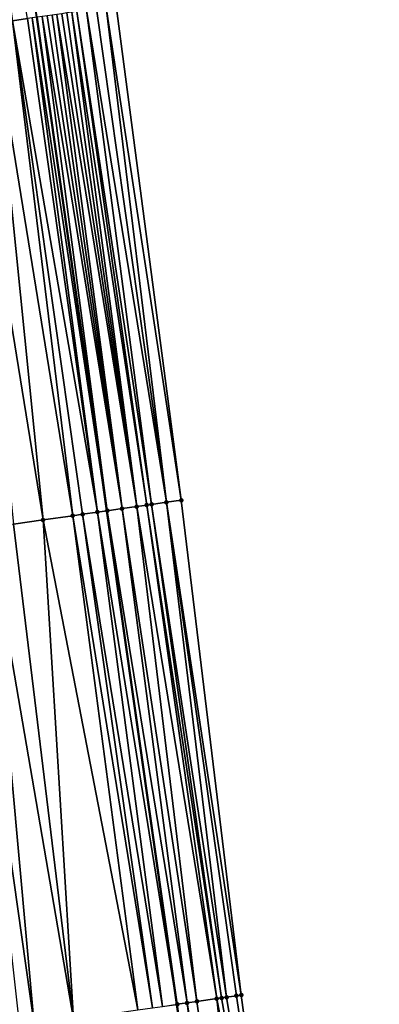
# Model space of a CAD drawing. Header units: feet. Extents: x 2004186 to 2014793, y 836912 to 864902.
# Tile 868 of 974: x 2004266 to 2004280, y 860147 to 860187. Entities that reach past the tile are written whole.
import ezdxf

# ---------------------------------------------------------------- set-up
doc = ezdxf.new("R2010")
doc.units = ezdxf.units.FT
doc.header["$LTSCALE"] = 100
doc.header["$MEASUREMENT"] = 0
for name, color, linetype, lineweight in [('EP_Travel Lane', 5, 'Continuous', 40), ('Road Shots', 4, 'Continuous', 200), ('Road X-Section', 30, 'Continuous', 13)]:
    doc.layers.add(name, color=color, linetype=linetype, lineweight=lineweight)
doc.layers.add('I-77 SB_MM21-27-Surface-Border', color=7, linetype='Continuous')
doc.layers.add('I-77 SB_MM21-27-Surface-TIN', color=7, linetype='Continuous')

msp = doc.modelspace()

# ---------------------------------------------------------------- linework, layer by layer
at = {"layer": 'EP_Travel Lane'}
msp.add_polyline3d([(2004278.176850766, 860107.7872020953, 443.0802685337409), (2004275.079206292, 860127.5448187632, 443.2896981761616), (2004272.20618284, 860147.1832113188, 443.5180777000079), (2004269.396110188, 860166.9835510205, 443.7427279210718), (2004266.586020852, 860186.7840082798, 443.9576872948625), (2004263.776026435, 860206.5837967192, 444.2277280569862), (2004261.204538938, 860226.2300628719, 444.4759361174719), (2004258.726856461, 860246.074183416, 444.7456337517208), (2004256.249237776, 860265.9177930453, 445.0501605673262), (2004253.771628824, 860285.7613247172, 445.3600188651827), (2004251.476942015, 860305.4775808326, 445.6842824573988), (2004249.269071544, 860325.3524036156, 446.0267460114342), (2004247.061231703, 860345.2269506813, 446.3848693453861), (2004244.853425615, 860365.1011938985, 446.7602514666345), (2004242.7872127, 860384.8619362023, 447.1257588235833), (2004240.809583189, 860404.760041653, 447.5197195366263)], dxfattribs=at)
at = {"layer": 'I-77 SB_MM21-27-Surface-Border', "color": 3, "linetype": 'ByBlock', "lineweight": -2}
msp.add_polyline3d([(2004242.455338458, 860404.9287938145, 447.3733794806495), (2004243.864022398, 860384.9721945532, 447.0379822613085), (2004246.350791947, 860365.2713269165, 446.6341695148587), (2004248.976294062, 860345.4444930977, 446.2264130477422), (2004251.999291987, 860325.6623481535, 445.8118457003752), (2004254.227387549, 860305.7900293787, 445.4561224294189), (2004256.932620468, 860286.1614367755, 445.1009789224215), (2004259.419980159, 860266.3193194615, 444.7782243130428), (2004261.907392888, 860246.4767790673, 444.484343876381), (2004264.394846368, 860226.6339135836, 444.2126170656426), (2004266.96151152, 860207.0390791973, 443.9696073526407), (2004269.77150827, 860187.2392743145, 443.7009221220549), (2004272.38358866, 860167.4106663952, 443.489930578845), (2004274.797706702, 860147.5535794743, 443.3099393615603), (2004277.460304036, 860127.9171406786, 443.0755045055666), (2004280.338033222, 860108.1250280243, 442.8990627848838)], dxfattribs=at)
at = {"layer": 'I-77 SB_MM21-27-Surface-TIN', "color": 128, "linetype": 'ByBlock', "lineweight": -2}
for points in [[(2004262.803736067, 860206.4450093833, 444.2922746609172), (2004265.613729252, 860186.6452296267, 444.0215183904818), (2004266.207717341, 860186.7299546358, 443.9871275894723)], [(2004268.979569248, 860187.1259898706, 443.7729484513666), (2004271.78962749, 860167.3257517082, 443.5399437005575), (2004269.375538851, 860187.1826314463, 443.7369885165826)], [(2004269.375538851, 860187.1826314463, 443.7369885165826), (2004272.38358866, 860167.4106663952, 443.489930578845), (2004269.77150827, 860187.2392743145, 443.7009221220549)], [(2004269.375538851, 860187.1826314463, 443.7369885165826), (2004271.78962749, 860167.3257517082, 443.5399437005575), (2004272.38358866, 860167.4106663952, 443.489930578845)], [(2004266.405710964, 860186.7582132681, 443.9742669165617), (2004266.207717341, 860186.7299546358, 443.9871275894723), (2004269.017804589, 860166.929512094, 443.7709560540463)], [(2004266.405710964, 860186.7582132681, 443.9742669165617), (2004269.396110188, 860166.9835510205, 443.7427279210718), (2004266.586020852, 860186.7840082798, 443.9576872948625)], [(2004266.405710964, 860186.7582132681, 443.9742669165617), (2004269.017804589, 860166.929512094, 443.7709560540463), (2004269.396110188, 860166.9835510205, 443.7427279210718)], [(2004266.603695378, 860186.7865367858, 443.9560621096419), (2004266.586020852, 860186.7840082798, 443.9576872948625), (2004269.413785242, 860166.9860758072, 443.7414090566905)], [(2004269.413785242, 860166.9860758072, 443.7414090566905), (2004266.586020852, 860186.7840082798, 443.9576872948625), (2004269.396110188, 860166.9835510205, 443.7427279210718)], [(2004266.801685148, 860186.8148225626, 443.9409657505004), (2004266.603695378, 860186.7865367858, 443.9560621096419), (2004269.413785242, 860166.9860758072, 443.7414090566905)], [(2004266.999682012, 860186.8430583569, 443.9299860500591), (2004266.801685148, 860186.8148225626, 443.9409657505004), (2004270.007750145, 860167.0709641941, 443.6935620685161)], [(2004266.801685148, 860186.8148225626, 443.9409657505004), (2004269.413785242, 860166.9860758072, 443.7414090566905), (2004270.007750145, 860167.0709641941, 443.6935620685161)], [(2004267.197670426, 860186.8713536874, 443.9141028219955), (2004266.999682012, 860186.8430583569, 443.9299860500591), (2004270.007750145, 860167.0709641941, 443.6935620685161)], [(2004267.395652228, 860186.8996956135, 443.8943818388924), (2004267.197670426, 860186.8713536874, 443.9141028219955), (2004270.007750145, 860167.0709641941, 443.6935620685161)], [(2004267.59362817, 860186.9280788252, 443.8712604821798), (2004267.395652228, 860186.8996956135, 443.8943818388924), (2004270.601699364, 860167.1559630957, 443.6366127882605)], [(2004267.395652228, 860186.8996956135, 443.8943818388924), (2004270.007750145, 860167.0709641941, 443.6935620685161), (2004270.601699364, 860167.1559630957, 443.6366127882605)], [(2004267.791607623, 860186.9564373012, 443.8501764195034), (2004267.59362817, 860186.9280788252, 443.8712604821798), (2004270.601699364, 860167.1559630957, 443.6366127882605)], [(2004267.989592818, 860186.9847553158, 443.8324248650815), (2004267.791607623, 860186.9564373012, 443.8501764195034), (2004270.601699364, 860167.1559630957, 443.6366127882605)], [(2004268.187582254, 860187.0130434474, 443.8171345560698), (2004267.989592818, 860186.9847553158, 443.8324248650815), (2004270.99766161, 860167.212656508, 443.5963834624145)], [(2004267.989592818, 860186.9847553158, 443.8324248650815), (2004270.601699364, 860167.1559630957, 443.6366127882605), (2004270.99766161, 860167.212656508, 443.5963834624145)], [(2004268.583571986, 860187.0695431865, 443.7928566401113), (2004268.187582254, 860187.0130434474, 443.8171345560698), (2004271.195648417, 860167.240963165, 443.5795673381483)], [(2004268.187582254, 860187.0130434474, 443.8171345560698), (2004270.99766161, 860167.212656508, 443.5963834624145), (2004271.195648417, 860167.240963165, 443.5795673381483)], [(2004268.979569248, 860187.1259898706, 443.7729484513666), (2004268.583571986, 860187.0695431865, 443.7928566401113), (2004271.78962749, 860167.3257517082, 443.5399437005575)], [(2004268.583571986, 860187.0695431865, 443.7928566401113), (2004271.195648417, 860167.240963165, 443.5795673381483), (2004271.78962749, 860167.3257517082, 443.5399437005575)], [(2004264.821728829, 860186.5323778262, 444.0579111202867), (2004263.633711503, 860186.3632177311, 444.1028138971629), (2004266.839797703, 860166.6192099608, 443.8677153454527)], [(2004263.633711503, 860186.3632177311, 444.1028138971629), (2004265.651781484, 860166.4500420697, 443.9132602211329), (2004266.839797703, 860166.6192099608, 443.8677153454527)], [(2004265.613729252, 860186.6452296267, 444.0215183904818), (2004264.821728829, 860186.5323778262, 444.0579111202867), (2004268.027818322, 860166.7883468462, 443.8247241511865)], [(2004264.821728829, 860186.5323778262, 444.0579111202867), (2004266.839797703, 860166.6192099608, 443.8677153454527), (2004268.027818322, 860166.7883468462, 443.8247241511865)], [(2004266.207717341, 860186.7299546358, 443.9871275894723), (2004265.613729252, 860186.6452296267, 444.0215183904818), (2004269.017804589, 860166.929512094, 443.7709560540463)], [(2004265.613729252, 860186.6452296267, 444.0215183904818), (2004268.423816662, 860166.8447859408, 443.8054410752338), (2004269.017804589, 860166.929512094, 443.7709560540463)], [(2004265.613729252, 860186.6452296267, 444.0215183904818), (2004268.027818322, 860166.7883468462, 443.8247241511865), (2004268.423816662, 860166.8447859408, 443.8054410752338)], [(2004271.78962749, 860167.3257517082, 443.5399437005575), (2004274.797706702, 860147.5535794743, 443.3099393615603), (2004272.38358866, 860167.4106663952, 443.489930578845)], [(2004270.007750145, 860167.0709641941, 443.6935620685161), (2004269.413785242, 860166.9860758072, 443.7414090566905), (2004272.619841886, 860147.2422762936, 443.4891491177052)], [(2004270.601699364, 860167.1559630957, 443.6366127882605), (2004270.007750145, 860167.0709641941, 443.6935620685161), (2004273.015815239, 860147.2988914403, 443.455365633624)], [(2004270.007750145, 860167.0709641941, 443.6935620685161), (2004272.619841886, 860147.2422762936, 443.4891491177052), (2004273.015815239, 860147.2988914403, 443.455365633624)], [(2004270.99766161, 860167.212656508, 443.5963834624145), (2004270.601699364, 860167.1559630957, 443.6366127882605), (2004273.807746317, 860147.4122318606, 443.378728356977)], [(2004270.601699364, 860167.1559630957, 443.6366127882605), (2004273.015815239, 860147.2988914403, 443.455365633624), (2004273.807746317, 860147.4122318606, 443.378728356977)], [(2004271.195648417, 860167.240963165, 443.5795673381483), (2004270.99766161, 860167.212656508, 443.5963834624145), (2004274.005731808, 860147.440547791, 443.3611482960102)], [(2004270.99766161, 860167.212656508, 443.5963834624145), (2004273.807746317, 860147.4122318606, 443.378728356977), (2004274.005731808, 860147.440547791, 443.3611482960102)], [(2004271.195648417, 860167.240963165, 443.5795673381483), (2004274.203721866, 860147.4688315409, 443.3462187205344), (2004271.78962749, 860167.3257517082, 443.5399437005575)], [(2004271.195648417, 860167.240963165, 443.5795673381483), (2004274.005731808, 860147.440547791, 443.3611482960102), (2004274.203721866, 860147.4688315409, 443.3462187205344)], [(2004271.78962749, 860167.3257517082, 443.5399437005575), (2004274.599714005, 860147.5253143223, 443.3233371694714), (2004274.797706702, 860147.5535794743, 443.3099393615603)], [(2004271.78962749, 860167.3257517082, 443.5399437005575), (2004274.203721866, 860147.4688315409, 443.3462187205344), (2004274.599714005, 860147.5253143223, 443.3233371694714)], [(2004266.839797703, 860166.6192099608, 443.8677153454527), (2004265.651781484, 860166.4500420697, 443.9132602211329), (2004268.065832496, 860146.593427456, 443.6943737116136)], [(2004268.027818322, 860166.7883468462, 443.8247241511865), (2004266.839797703, 860166.6192099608, 443.8677153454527), (2004270.639880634, 860146.9598663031, 443.6032342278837)], [(2004266.839797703, 860166.6192099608, 443.8677153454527), (2004268.065832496, 860146.593427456, 443.6943737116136), (2004270.639880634, 860146.9598663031, 443.6032342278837)], [(2004268.423816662, 860166.8447859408, 443.8054410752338), (2004268.027818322, 860166.7883468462, 443.8247241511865), (2004271.23388285, 860147.0444917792, 443.5770407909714)], [(2004268.027818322, 860166.7883468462, 443.8247241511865), (2004270.639880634, 860146.9598663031, 443.6032342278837), (2004271.23388285, 860147.0444917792, 443.5770407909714)], [(2004269.017804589, 860166.929512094, 443.7709560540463), (2004268.423816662, 860166.8447859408, 443.8054410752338), (2004271.629879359, 860147.1009437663, 443.5566955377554)], [(2004268.423816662, 860166.8447859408, 443.8054410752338), (2004271.23388285, 860147.0444917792, 443.5770407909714), (2004271.629879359, 860147.1009437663, 443.5566955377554)], [(2004269.017804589, 860166.929512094, 443.7709560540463), (2004272.20618284, 860147.1832113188, 443.5180777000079), (2004269.396110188, 860166.9835510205, 443.7427279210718)], [(2004269.017804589, 860166.929512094, 443.7709560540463), (2004271.629879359, 860147.1009437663, 443.5566955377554), (2004272.20618284, 860147.1832113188, 443.5180777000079)], [(2004269.413785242, 860166.9860758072, 443.7414090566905), (2004269.396110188, 860166.9835510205, 443.7427279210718), (2004272.223858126, 860147.1857344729, 443.5168932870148)], [(2004272.223858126, 860147.1857344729, 443.5168932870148), (2004269.396110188, 860166.9835510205, 443.7427279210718), (2004272.20618284, 860147.1832113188, 443.5180777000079)], [(2004269.413785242, 860166.9860758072, 443.7414090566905), (2004272.223858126, 860147.1857344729, 443.5168932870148), (2004272.619841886, 860147.2422762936, 443.4891491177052)], [(2004264.66177003, 860166.3090543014, 443.9524106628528), (2004263.671740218, 860166.1681958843, 443.9809074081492), (2004266.481798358, 860146.3679584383, 443.7478394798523)], [(2004265.651781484, 860166.4500420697, 443.9132602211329), (2004264.66177003, 860166.3090543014, 443.9524106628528), (2004268.065832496, 860146.593427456, 443.6943737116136)], [(2004264.66177003, 860166.3090543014, 443.9524106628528), (2004266.481798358, 860146.3679584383, 443.7478394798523), (2004268.065832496, 860146.593427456, 443.6943737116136)], [(2004263.671740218, 860166.1681958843, 443.9809074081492), (2004265.88778711, 860146.2833966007, 443.7687915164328), (2004266.481798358, 860146.3679584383, 443.7478394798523)], [(2004272.619841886, 860147.2422762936, 443.4891491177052), (2004272.223858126, 860147.1857344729, 443.5168932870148), (2004275.089116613, 860127.5463668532, 443.2889940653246)], [(2004273.015815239, 860147.2988914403, 443.455365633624), (2004272.619841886, 860147.2422762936, 443.4891491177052), (2004275.879515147, 860127.6699406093, 443.2200085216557)], [(2004272.619841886, 860147.2422762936, 443.4891491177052), (2004275.089116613, 860127.5463668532, 443.2889940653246), (2004275.879515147, 860127.6699406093, 443.2200085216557)], [(2004273.807746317, 860147.4122318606, 443.378728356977), (2004273.015815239, 860147.2988914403, 443.455365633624), (2004275.879515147, 860127.6699406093, 443.2200085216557)], [(2004274.005731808, 860147.440547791, 443.3611482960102), (2004273.807746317, 860147.4122318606, 443.378728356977), (2004277.460304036, 860127.9171406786, 443.0755045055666)], [(2004273.807746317, 860147.4122318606, 443.378728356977), (2004275.879515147, 860127.6699406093, 443.2200085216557), (2004277.460304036, 860127.9171406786, 443.0755045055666)], [(2004274.203721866, 860147.4688315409, 443.3462187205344), (2004274.005731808, 860147.440547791, 443.3611482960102), (2004277.460304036, 860127.9171406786, 443.0755045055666)], [(2004274.203721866, 860147.4688315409, 443.3462187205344), (2004277.460304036, 860127.9171406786, 443.0755045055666), (2004274.599714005, 860147.5253143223, 443.3233371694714)], [(2004274.599714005, 860147.5253143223, 443.3233371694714), (2004277.460304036, 860127.9171406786, 443.0755045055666), (2004274.797706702, 860147.5535794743, 443.3099393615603)], [(2004272.223858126, 860147.1857344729, 443.5168932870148), (2004272.20618284, 860147.1832113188, 443.5180777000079), (2004275.089116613, 860127.5463668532, 443.2889940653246)]]:
    msp.add_3dface(points, dxfattribs=at)
at = {"layer": 'Road Shots', "lineweight": 100}
for p in [(2004272.38358866, 860167.4106663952, 443.489930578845), (2004270.007750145, 860167.0709641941, 443.6935620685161), (2004270.601699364, 860167.1559630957, 443.6366127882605), (2004270.99766161, 860167.212656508, 443.5963834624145), (2004271.195648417, 860167.240963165, 443.5795673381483), (2004271.78962749, 860167.3257517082, 443.5399437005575), (2004266.839797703, 860166.6192099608, 443.8677153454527), (2004268.027818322, 860166.7883468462, 443.8247241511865), (2004268.423816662, 860166.8447859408, 443.8054410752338), (2004269.017804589, 860166.929512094, 443.7709560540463), (2004269.413785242, 860166.9860758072, 443.7414090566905), (2004272.619841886, 860147.2422762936, 443.4891491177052), (2004273.015815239, 860147.2988914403, 443.455365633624), (2004273.807746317, 860147.4122318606, 443.378728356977), (2004274.005731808, 860147.440547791, 443.3611482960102), (2004274.203721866, 860147.4688315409, 443.3462187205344), (2004274.599714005, 860147.5253143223, 443.3233371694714), (2004274.797706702, 860147.5535794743, 443.3099393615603), (2004272.223858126, 860147.1857344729, 443.5168932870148)]:
    msp.add_point(p, dxfattribs=at)
at = {"layer": 'Road X-Section', "extrusion": (-0.1405018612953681, 0.9900044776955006, 0.0122621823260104), "elevation": 569991.0258447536, "flags": 128}
msp.add_lwpolyline([(-2105222.036470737, -6544.937262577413), (-2105222.236470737, -6544.943619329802), (-2105222.636470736, -6544.963101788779), (-2105222.836470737, -6544.97024714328), (-2105223.036470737, -6544.974445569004), (-2105223.436470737, -6544.979300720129), (-2105224.236470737, -6544.998820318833), (-2105224.636470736, -6545.015025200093), (-2105224.836470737, -6545.016808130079), (-2105225.036470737, -6545.013849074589), (-2105225.236470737, -6545.012963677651), (-2105226.036470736, -6545.028127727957), (-2105226.636470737, -6545.046472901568), (-2105227.836470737, -6545.087453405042), (-2105229.236470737, -6545.13329031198), (-2105229.836470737, -6545.150711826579), (-2105231.036470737, -6545.192694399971), (-2105231.636470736, -6545.211072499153), (-2105232.836470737, -6545.25237614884), (-2105234.036470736, -6545.29968122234), (-2105235.036470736, -6545.335806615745), (-2105235.636470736, -6545.356375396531), (-2105236.836470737, -6545.399221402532), (-2105237.436470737, -6545.41534209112), (-2105238.436470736, -6545.449416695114), (-2105240.436470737, -6545.527674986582), (-2105242.036470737, -6545.584498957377), (-2105243.436470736, -6545.632477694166), (-2105244.436470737, -6545.665886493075), (-2105246.036470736, -6545.723198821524), (-2105247.236470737, -6545.768104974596), (-2105248.036470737, -6545.804500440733), (-2105248.636470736, -6545.838893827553), (-2105248.836470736, -6545.851755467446), (-2105249.036470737, -6545.869961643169), (-2105249.236470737, -6545.885059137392), (-2105249.436470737, -6545.896039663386), (-2105249.636470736, -6545.911924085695), (-2105249.836470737, -6545.931646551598), (-2105250.036470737, -6545.954769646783), (-2105250.236470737, -6545.975855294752), (-2105250.436470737, -6545.993608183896), (-2105250.636470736, -6546.008899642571), (-2105251.036470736, -6546.033179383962), (-2105251.436470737, -6546.053089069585), (-2105251.836470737, -6546.089051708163), (-2105252.236470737, -6546.125120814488)], dxfattribs=at)
at = {"layer": 'Road X-Section', "extrusion": (-0.1405018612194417, 0.9900044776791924, 0.012262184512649), "elevation": 569971.0259838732, "flags": 128}
msp.add_lwpolyline([(-2105222.836429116, -6544.968689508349), (-2105223.236429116, -6544.992203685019), (-2105223.436429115, -6544.999048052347), (-2105223.636429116, -6545.000089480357), (-2105223.836429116, -6544.997417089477), (-2105224.036429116, -6544.996829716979), (-2105224.236429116, -6545.002022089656), (-2105224.636429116, -6545.023870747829), (-2105224.836429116, -6545.027812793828), (-2105225.236429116, -6545.026207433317), (-2105225.836429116, -6545.032116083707), (-2105226.236429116, -6545.04106871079), (-2105226.836429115, -6545.059894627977), (-2105227.836429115, -6545.095740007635), (-2105228.836429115, -6545.12519666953), (-2105229.636429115, -6545.145013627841), (-2105230.436429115, -6545.169311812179), (-2105231.236429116, -6545.196044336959), (-2105232.636429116, -6545.241879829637), (-2105233.636429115, -6545.27893420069), (-2105234.836429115, -6545.320890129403), (-2105235.836429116, -6545.358842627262), (-2105236.436429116, -6545.379523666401), (-2105236.836429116, -6545.398193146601), (-2105237.036429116, -6545.40558219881), (-2105237.636429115, -6545.412910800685), (-2105238.036429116, -6545.42218280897), (-2105238.636429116, -6545.442763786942), (-2105239.836429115, -6545.486210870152), (-2105240.636429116, -6545.518083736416), (-2105241.636429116, -6545.550547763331), (-2105243.236429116, -6545.601100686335), (-2105244.236429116, -6545.629599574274), (-2105245.236429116, -6545.66875295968), (-2105246.436429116, -6545.714301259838), (-2105247.636429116, -6545.757295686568), (-2105248.036429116, -6545.776580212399), (-2105248.636429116, -6545.811067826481), (-2105249.036429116, -6545.840617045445), (-2105249.636429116, -6545.888467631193), (-2105250.236429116, -6545.945421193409), (-2105250.636429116, -6545.985653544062), (-2105250.836429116, -6546.002470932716), (-2105251.436429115, -6546.042097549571), (-2105252.036429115, -6546.092114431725)], dxfattribs=at)
at = {"layer": 'Road X-Section', "extrusion": (-0.140501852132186, 0.9900044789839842, 0.0122621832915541), "elevation": 569951.0453188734, "flags": 128}
msp.add_lwpolyline([(-2105222.831195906, -6544.913224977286), (-2105224.031195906, -6544.944370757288), (-2105224.631195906, -6544.966032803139), (-2105225.031195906, -6544.976068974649), (-2105226.031195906, -6544.994507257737), (-2105226.631195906, -6545.012016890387), (-2105229.031195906, -6545.101334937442), (-2105230.231195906, -6545.14130591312), (-2105231.831195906, -6545.1920716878), (-2105232.631195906, -6545.220450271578), (-2105234.431195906, -6545.287528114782), (-2105236.031195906, -6545.342947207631), (-2105236.631195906, -6545.361430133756), (-2105237.431195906, -6545.382429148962), (-2105238.231195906, -6545.407843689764), (-2105239.031195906, -6545.438440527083), (-2105240.431195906, -6545.490418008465), (-2105242.031195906, -6545.547652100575), (-2105242.631195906, -6545.567511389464), (-2105243.231195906, -6545.588465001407), (-2105244.831195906, -6545.641934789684), (-2105247.431195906, -6545.733081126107), (-2105248.031195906, -6545.759276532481), (-2105248.431195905, -6545.779623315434), (-2105249.031195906, -6545.819428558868), (-2105249.431195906, -6545.847174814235), (-2105249.831195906, -6545.880960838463), (-2105250.631195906, -6545.957603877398), (-2105250.831195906, -6545.975185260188), (-2105251.031195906, -6545.990115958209), (-2105251.431195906, -6546.012999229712), (-2105251.631195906, -6546.026398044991)], dxfattribs=at)

doc.saveas('drawing.dxf')
